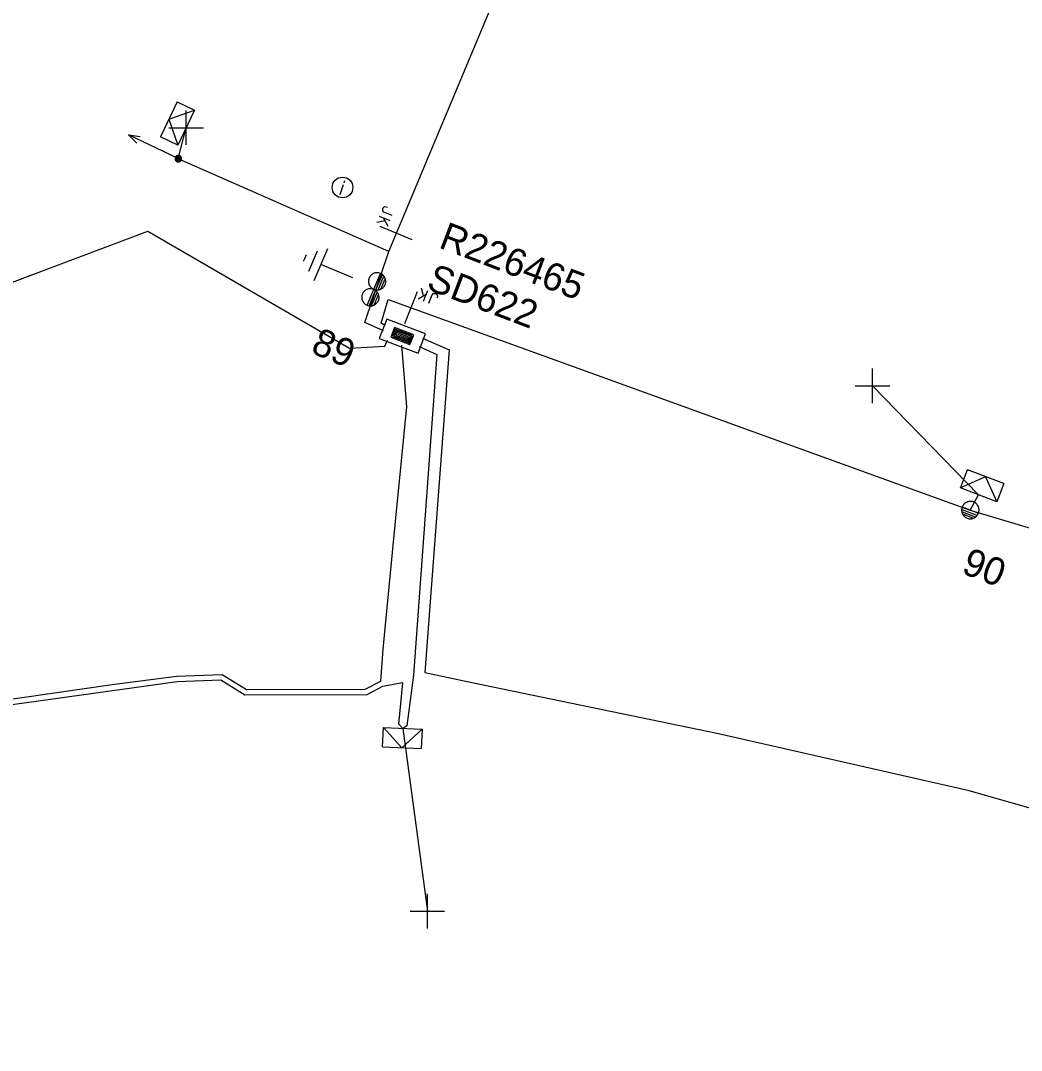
# Model space of a CAD drawing. Extents: x -544780 to -541582, y -1198995 to -1196551.
# Drawn here: x -542592.52 to -542556.29, y -1198239.78 to -1198202.51 of the extents above; entities that cross this region are included whole.
import ezdxf

# ---------------------------------------------------------------- set-up
doc = ezdxf.new("R2010")
doc.units = 0
for name, color, linetype in [('Vrstva 1', 7, 'Continuous'), ('Vrstva 10', 7, 'Continuous'), ('Vrstva 13', 7, 'Continuous'), ('Vrstva 14', 7, 'Continuous'), ('Vrstva 15', 7, 'Continuous'), ('Vrstva 18', 7, 'Continuous'), ('Vrstva 2', 7, 'Continuous'), ('Vrstva 28', 7, 'Continuous'), ('Vrstva 29', 7, 'Continuous'), ('Vrstva 30', 7, 'Continuous'), ('Vrstva 31', 7, 'Continuous'), ('Vrstva 34', 7, 'Continuous'), ('Vrstva 36', 7, 'Continuous'), ('Vrstva 5', 7, 'Continuous'), ('Vrstva 54', 7, 'Continuous'), ('Vrstva 59', 7, 'Continuous'), ('Vrstva 8', 7, 'Continuous'), ('Vrstva 9', 7, 'Continuous')]:
    doc.layers.add(name, color=color, linetype=linetype)

# ---------------------------------------------------------------- blocks, each defined once
blk = doc.blocks.new('NN440')
at = {"layer": 'Vrstva 2'}
for points in [[(0.631, -0.004), (0.627, 0.062), (0.617, 0.127), (0.6, 0.191), (0.577, 0.252), (0.547, 0.311), (0.511, 0.366), (0.469, 0.417), (0.423, 0.464), (0.371, 0.505), (0.316, 0.542), (0.257, 0.571), (0.196, 0.595), (0.132, 0.612), (0.067, 0.622), (0.001, 0.626), (-0.065, 0.622), (-0.13, 0.612), (-0.194, 0.595), (-0.255, 0.571), (-0.314, 0.542), (-0.369, 0.505), (-0.42, 0.464), (-0.467, 0.417), (-0.509, 0.366), (-0.544, 0.311), (-0.574, 0.252), (-0.598, 0.191), (-0.615, 0.127), (-0.626, 0.062), (-0.629, -0.004), (-0.626, -0.07), (-0.615, -0.135), (-0.598, -0.199), (-0.574, -0.26), (-0.544, -0.319), (-0.509, -0.374), (-0.467, -0.426), (-0.42, -0.472), (-0.369, -0.514), (-0.314, -0.55), (-0.255, -0.58), (-0.194, -0.603), (-0.13, -0.62), (-0.065, -0.631), (0.001, -0.634), (0.067, -0.631), (0.132, -0.62), (0.196, -0.603), (0.257, -0.58), (0.316, -0.55), (0.371, -0.514), (0.423, -0.472), (0.469, -0.426), (0.511, -0.374), (0.547, -0.319), (0.577, -0.26), (0.6, -0.199), (0.617, -0.135), (0.627, -0.07), (0.631, -0.004)], [(-0.631, 0), (0.629, 0)], [(-0.601, -0.177), (0.57, -0.177)], [(-0.513, -0.325), (0.501, -0.325)], [(-0.375, -0.473), (0.353, -0.473)]]:
    blk.add_lwpolyline(points, dxfattribs=at)
blk = doc.blocks.new('NN450')
at = {"layer": 'Vrstva 2'}
for points in [[(0, 0), (-0.003, 0.065), (-0.013, 0.13), (-0.031, 0.193), (-0.054, 0.254), (-0.084, 0.312), (-0.119, 0.367), (-0.161, 0.418), (-0.207, 0.464), (-0.258, 0.505), (-0.313, 0.541), (-0.371, 0.571), (-0.432, 0.594), (-0.495, 0.611), (-0.559, 0.621), (-0.625, 0.625), (-0.69, 0.621), (-0.755, 0.611), (-0.818, 0.594), (-0.879, 0.571), (-0.938, 0.541), (-0.992, 0.505), (-1.043, 0.464), (-1.089, 0.418), (-1.13, 0.367), (-1.166, 0.312), (-1.196, 0.254), (-1.219, 0.193), (-1.236, 0.13), (-1.246, 0.065), (-1.25, 0), (-1.246, -0.066), (-1.236, -0.13), (-1.219, -0.193), (-1.196, -0.255), (-1.166, -0.313), (-1.13, -0.368), (-1.089, -0.419), (-1.043, -0.465), (-0.992, -0.506), (-0.937, -0.542), (-0.879, -0.571), (-0.818, -0.595), (-0.755, -0.612), (-0.69, -0.622), (-0.625, -0.625), (-0.559, -0.622), (-0.495, -0.612), (-0.432, -0.595), (-0.37, -0.571), (-0.312, -0.542), (-0.258, -0.506), (-0.207, -0.465), (-0.161, -0.419), (-0.119, -0.368), (-0.084, -0.313), (-0.054, -0.254), (-0.031, -0.193), (-0.013, -0.13), (-0.003, -0.066), (0, 0)], [(1.25, 0), (1.247, 0.065), (1.237, 0.13), (1.219, 0.193), (1.196, 0.254), (1.166, 0.312), (1.131, 0.367), (1.089, 0.418), (1.043, 0.464), (0.992, 0.505), (0.937, 0.541), (0.879, 0.571), (0.818, 0.594), (0.755, 0.611), (0.691, 0.621), (0.625, 0.625), (0.56, 0.621), (0.495, 0.611), (0.432, 0.594), (0.371, 0.571), (0.312, 0.541), (0.258, 0.505), (0.207, 0.464), (0.161, 0.418), (0.12, 0.367), (0.084, 0.312), (0.054, 0.254), (0.031, 0.193), (0.014, 0.13), (0.004, 0.065), (0, 0), (0.004, -0.066), (0.014, -0.13), (0.031, -0.193), (0.054, -0.255), (0.084, -0.313), (0.12, -0.368), (0.161, -0.419), (0.207, -0.465), (0.258, -0.506), (0.313, -0.542), (0.371, -0.571), (0.432, -0.595), (0.495, -0.612), (0.56, -0.622), (0.625, -0.625), (0.691, -0.622), (0.755, -0.612), (0.818, -0.595), (0.88, -0.571), (0.938, -0.542), (0.992, -0.506), (1.043, -0.465), (1.089, -0.419), (1.131, -0.368), (1.166, -0.313), (1.196, -0.254), (1.219, -0.193), (1.237, -0.13), (1.247, -0.066), (1.25, 0)], [(-1.25, 0), (1.25, 0)], [(-1.23, -0.158), (-0.02, -0.158)], [(-1.161, -0.315), (-0.088, -0.315)], [(-1.033, -0.473), (-0.216, -0.473)], [(0.02, -0.158), (1.23, -0.158)], [(0.089, -0.315), (1.162, -0.315)], [(0.217, -0.473), (1.034, -0.473)]]:
    blk.add_lwpolyline(points, dxfattribs=at)
blk = doc.blocks.new('NN560')
at = {"layer": 'Vrstva 2'}
for points in [[(1.999, -0.001), (1.59, 0.141)], [(0, -0.001), (1.999, -0.001)], [(1.999, -0.001), (1.59, -0.134)]]:
    blk.add_lwpolyline(points, dxfattribs=at)
blk = doc.blocks.new('NN840')
at = {"layer": 'Vrstva 15'}
for points in [[(0.003, 0.619), (0.003, -0.631)], [(-0.745, -0.71), (-0.745, -0.66)], [(-0.73, -0.764), (-0.745, -0.71)], [(-0.538, -0.71), (-0.558, -0.764)], [(-0.538, -0.385), (-0.538, -0.71)], [(-0.332, -0.385), (-0.332, -0.798)], [(-0.332, -0.641), (-0.125, -0.385)], [(-0.263, -0.557), (-0.091, -0.798)], [(-0.657, -0.798), (-0.73, -0.764)], [(-0.627, -0.798), (-0.657, -0.798)], [(-0.558, -0.764), (-0.627, -0.798)]]:
    blk.add_lwpolyline(points, dxfattribs=at)
blk = doc.blocks.new('NN770')
at = {"layer": 'Vrstva 10'}
for p, q in [((0.002, 0.187), (0.002, 0.263)), ((0.002, -0.276), (0.002, 0.111))]:
    blk.add_line(p, q, dxfattribs=at)
blk.add_circle((0, -0.008), 0.375, dxfattribs=at)
blk = doc.blocks.new('NN800')
at = {"layer": 'Vrstva 1'}
for points in [[(-0.442, 0.442), (0.442, -0.442)], [(-0.442, -0.442), (0.442, 0.442)]]:
    blk.add_lwpolyline(points, dxfattribs=at)
blk = doc.blocks.new('NN620')
at = {"layer": 'Vrstva 8'}
for points in [[(0.752, 0.004), (-0.748, 0.004)], [(-0.748, 0.004), (-0.748, -0.746)], [(0.752, -0.746), (0.752, 0.004)], [(0.368, -0.18), (-0.376, -0.18)], [(-0.376, -0.18), (-0.376, -0.558)], [(0.321, -0.227), (-0.329, -0.227)], [(-0.329, -0.227), (-0.329, -0.51)], [(0.274, -0.274), (-0.281, -0.274)], [(-0.281, -0.274), (-0.281, -0.463)], [(0.227, -0.321), (-0.234, -0.321)], [(-0.234, -0.321), (-0.234, -0.416)], [(-0.193, -0.369), (0.185, -0.369)], [(0.227, -0.416), (0.227, -0.321)], [(0.274, -0.463), (0.274, -0.274)], [(0.321, -0.51), (0.321, -0.227)], [(0.368, -0.558), (0.368, -0.18)], [(-0.376, -0.558), (0.368, -0.558)], [(-0.329, -0.51), (0.321, -0.51)], [(-0.281, -0.463), (0.274, -0.463)], [(-0.234, -0.416), (0.227, -0.416)], [(-0.748, -0.746), (0.752, -0.746)]]:
    blk.add_lwpolyline(points, dxfattribs=at)
blk = doc.blocks.new('NN630')
at = {"layer": 'Vrstva 9'}
for points in [[(-0.003, -0.7), (-0.703, 0)], [(-0.703, -0.7), (-0.703, 0), (0.697, 0), (0.697, -0.7)], [(-0.003, -0.7), (0.697, 0)], [(-0.703, -0.7), (0.697, -0.7)]]:
    blk.add_lwpolyline(points, dxfattribs=at)
blk = doc.blocks.new('NN810')
at = {"layer": 'Vrstva 14'}
for points in [[(0.004, -0.64), (0.004, -1.89)], [(0.629, -1.89), (-0.621, -1.89)], [(0.388, -2.2), (-0.399, -2.2)], [(0.004, -2.515), (-0.124, -2.515)], [(0.137, -2.515), (0.004, -2.515)]]:
    blk.add_lwpolyline(points, dxfattribs=at)
blk = doc.blocks.new('NN500')
at = {"layer": 'Vrstva 2'}
for points in [[(-0.001, -0.235), (0.023, -0.234), (0.048, -0.23), (0.071, -0.224), (0.094, -0.215), (0.116, -0.204), (0.137, -0.191), (0.156, -0.175), (0.173, -0.158), (0.189, -0.139), (0.202, -0.118), (0.213, -0.096), (0.222, -0.073), (0.229, -0.049), (0.232, -0.025), (0.234, 0), (0.232, 0.024), (0.229, 0.048), (0.222, 0.072), (0.213, 0.095), (0.202, 0.117), (0.189, 0.138), (0.173, 0.157), (0.156, 0.174), (0.137, 0.19), (0.116, 0.203), (0.094, 0.214), (0.071, 0.223), (0.048, 0.229), (0.023, 0.233), (-0.001, 0.235), (-0.026, 0.233), (-0.05, 0.229), (-0.074, 0.223), (-0.097, 0.214), (-0.119, 0.203), (-0.139, 0.19), (-0.158, 0.174), (-0.176, 0.157), (-0.191, 0.138), (-0.205, 0.117), (-0.216, 0.095), (-0.225, 0.072), (-0.231, 0.048), (-0.235, 0.024), (-0.236, 0), (-0.235, -0.025), (-0.231, -0.049), (-0.225, -0.073), (-0.216, -0.096), (-0.205, -0.118), (-0.191, -0.139), (-0.176, -0.158), (-0.158, -0.175), (-0.139, -0.191), (-0.119, -0.204), (-0.097, -0.215), (-0.074, -0.224), (-0.05, -0.23), (-0.026, -0.234), (-0.001, -0.235)], [(-0.001, -0.235), (0.023, -0.234), (0.048, -0.23), (0.071, -0.224), (0.094, -0.215), (0.116, -0.204), (0.137, -0.191), (0.156, -0.175), (0.173, -0.158), (0.189, -0.139), (0.202, -0.118), (0.213, -0.096), (0.222, -0.073), (0.229, -0.049), (0.232, -0.025), (0.234, 0), (0.232, 0.024), (0.229, 0.048), (0.222, 0.072), (0.213, 0.095), (0.202, 0.117), (0.189, 0.138), (0.173, 0.157), (0.156, 0.174), (0.137, 0.19), (0.116, 0.203), (0.094, 0.214), (0.071, 0.223), (0.048, 0.229), (0.023, 0.233), (-0.001, 0.235), (-0.026, 0.233), (-0.05, 0.229), (-0.074, 0.223), (-0.097, 0.214), (-0.119, 0.203), (-0.139, 0.19), (-0.158, 0.174), (-0.176, 0.157), (-0.191, 0.138), (-0.205, 0.117), (-0.216, 0.095), (-0.225, 0.072), (-0.231, 0.048), (-0.235, 0.024), (-0.236, 0), (-0.235, -0.025), (-0.231, -0.049), (-0.225, -0.073), (-0.216, -0.096), (-0.205, -0.118), (-0.191, -0.139), (-0.176, -0.158), (-0.158, -0.175), (-0.139, -0.191), (-0.119, -0.204), (-0.097, -0.215), (-0.074, -0.224), (-0.05, -0.23), (-0.026, -0.234), (-0.001, -0.235)], [(-0.001, -0.206), (0.02, -0.205), (0.041, -0.201), (0.062, -0.196), (0.082, -0.188), (0.101, -0.178), (0.12, -0.167), (0.136, -0.153), (0.151, -0.138), (0.165, -0.121), (0.177, -0.103), (0.186, -0.084), (0.194, -0.064), (0.2, -0.043), (0.203, -0.022), (0.204, 0), (0.203, 0.021), (0.2, 0.042), (0.194, 0.063), (0.186, 0.083), (0.177, 0.102), (0.165, 0.12), (0.151, 0.137), (0.136, 0.152), (0.12, 0.166), (0.101, 0.177), (0.082, 0.187), (0.062, 0.195), (0.041, 0.2), (0.02, 0.204), (-0.001, 0.205), (-0.023, 0.204), (-0.044, 0.2), (-0.065, 0.195), (-0.085, 0.187), (-0.104, 0.177), (-0.122, 0.166), (-0.139, 0.152), (-0.154, 0.137), (-0.167, 0.12), (-0.179, 0.102), (-0.189, 0.083), (-0.197, 0.063), (-0.202, 0.042), (-0.205, 0.021), (-0.207, 0), (-0.205, -0.022), (-0.202, -0.043), (-0.197, -0.064), (-0.189, -0.084), (-0.179, -0.103), (-0.167, -0.121), (-0.154, -0.138), (-0.139, -0.153), (-0.122, -0.167), (-0.104, -0.178), (-0.085, -0.188), (-0.065, -0.196), (-0.044, -0.201), (-0.023, -0.205), (-0.001, -0.206)], [(-0.001, -0.176), (0.017, -0.175), (0.035, -0.172), (0.053, -0.168), (0.07, -0.161), (0.087, -0.153), (0.102, -0.143), (0.116, -0.131), (0.129, -0.118), (0.141, -0.104), (0.151, -0.088), (0.159, -0.072), (0.166, -0.055), (0.171, -0.037), (0.174, -0.019), (0.175, 0), (0.174, 0.018), (0.171, 0.036), (0.166, 0.054), (0.159, 0.071), (0.151, 0.087), (0.141, 0.103), (0.129, 0.117), (0.116, 0.13), (0.102, 0.142), (0.087, 0.152), (0.07, 0.16), (0.053, 0.167), (0.035, 0.172), (0.017, 0.174), (-0.001, 0.175), (-0.02, 0.174), (-0.038, 0.172), (-0.056, 0.167), (-0.073, 0.16), (-0.089, 0.152), (-0.105, 0.142), (-0.119, 0.13), (-0.132, 0.117), (-0.143, 0.103), (-0.153, 0.087), (-0.162, 0.071), (-0.168, 0.054), (-0.173, 0.036), (-0.176, 0.018), (-0.177, 0), (-0.176, -0.019), (-0.173, -0.037), (-0.168, -0.055), (-0.162, -0.072), (-0.153, -0.088), (-0.143, -0.104), (-0.132, -0.118), (-0.119, -0.131), (-0.105, -0.143), (-0.089, -0.153), (-0.073, -0.161), (-0.056, -0.168), (-0.038, -0.172), (-0.02, -0.175), (-0.001, -0.176)], [(-0.001, -0.147), (0.014, -0.146), (0.029, -0.143), (0.044, -0.139), (0.058, -0.134), (0.072, -0.127), (0.085, -0.119), (0.097, -0.109), (0.107, -0.098), (0.117, -0.086), (0.125, -0.073), (0.132, -0.06), (0.138, -0.046), (0.142, -0.031), (0.144, -0.016), (0.145, 0), (0.144, 0.015), (0.142, 0.03), (0.138, 0.045), (0.132, 0.059), (0.125, 0.073), (0.117, 0.086), (0.107, 0.097), (0.097, 0.108), (0.085, 0.118), (0.072, 0.126), (0.058, 0.133), (0.044, 0.139), (0.029, 0.143), (0.014, 0.145), (-0.001, 0.146), (-0.017, 0.145), (-0.032, 0.143), (-0.046, 0.139), (-0.061, 0.133), (-0.074, 0.126), (-0.087, 0.118), (-0.099, 0.108), (-0.11, 0.097), (-0.119, 0.086), (-0.128, 0.073), (-0.135, 0.059), (-0.14, 0.045), (-0.144, 0.03), (-0.147, 0.015), (-0.147, 0), (-0.147, -0.016), (-0.144, -0.031), (-0.14, -0.046), (-0.135, -0.06), (-0.128, -0.073), (-0.119, -0.086), (-0.11, -0.098), (-0.099, -0.109), (-0.087, -0.119), (-0.074, -0.127), (-0.061, -0.134), (-0.046, -0.139), (-0.032, -0.143), (-0.017, -0.146), (-0.001, -0.147)], [(-0.001, -0.117), (0.011, -0.116), (0.023, -0.114), (0.035, -0.111), (0.046, -0.107), (0.057, -0.101), (0.067, -0.095), (0.077, -0.087), (0.085, -0.078), (0.093, -0.069), (0.1, -0.059), (0.105, -0.048), (0.11, -0.036), (0.113, -0.025), (0.115, -0.013), (0.115, 0), (0.115, 0.012), (0.113, 0.024), (0.11, 0.036), (0.105, 0.047), (0.1, 0.058), (0.093, 0.068), (0.085, 0.078), (0.077, 0.086), (0.067, 0.094), (0.057, 0.101), (0.046, 0.106), (0.035, 0.11), (0.023, 0.114), (0.011, 0.116), (-0.001, 0.116), (-0.013, 0.116), (-0.025, 0.114), (-0.037, 0.11), (-0.049, 0.106), (-0.059, 0.101), (-0.07, 0.094), (-0.079, 0.086), (-0.088, 0.078), (-0.096, 0.068), (-0.102, 0.058), (-0.108, 0.047), (-0.112, 0.036), (-0.115, 0.024), (-0.117, 0.012), (-0.118, 0), (-0.117, -0.013), (-0.115, -0.025), (-0.112, -0.036), (-0.108, -0.048), (-0.102, -0.059), (-0.096, -0.069), (-0.088, -0.078), (-0.079, -0.087), (-0.07, -0.095), (-0.059, -0.101), (-0.049, -0.107), (-0.037, -0.111), (-0.025, -0.114), (-0.013, -0.116), (-0.001, -0.117)], [(-0.001, -0.087), (0.008, -0.087), (0.017, -0.085), (0.026, -0.083), (0.034, -0.08), (0.042, -0.076), (0.05, -0.071), (0.057, -0.065), (0.063, -0.059), (0.069, -0.051), (0.074, -0.044), (0.078, -0.036), (0.081, -0.027), (0.084, -0.019), (0.085, -0.01), (0.086, 0), (0.085, 0.009), (0.084, 0.018), (0.081, 0.026), (0.078, 0.035), (0.074, 0.043), (0.069, 0.051), (0.063, 0.058), (0.057, 0.064), (0.05, 0.07), (0.042, 0.075), (0.034, 0.079), (0.026, 0.082), (0.017, 0.085), (0.008, 0.086), (-0.001, 0.087), (-0.01, 0.086), (-0.019, 0.085), (-0.028, 0.082), (-0.037, 0.079), (-0.045, 0.075), (-0.052, 0.07), (-0.059, 0.064), (-0.066, 0.058), (-0.072, 0.051), (-0.077, 0.043), (-0.081, 0.035), (-0.084, 0.026), (-0.086, 0.018), (-0.088, 0.009), (-0.088, 0), (-0.088, -0.01), (-0.086, -0.019), (-0.084, -0.027), (-0.081, -0.036), (-0.077, -0.044), (-0.072, -0.052), (-0.066, -0.059), (-0.059, -0.065), (-0.052, -0.071), (-0.045, -0.076), (-0.037, -0.08), (-0.028, -0.083), (-0.019, -0.085), (-0.01, -0.087), (-0.001, -0.087)], [(-0.001, -0.058), (0.005, -0.057), (0.011, -0.056), (0.016, -0.055), (0.022, -0.053), (0.027, -0.05), (0.032, -0.047), (0.037, -0.043), (0.041, -0.039), (0.045, -0.034), (0.048, -0.029), (0.051, -0.024), (0.053, -0.018), (0.055, -0.012), (0.056, -0.006), (0.056, 0), (0.056, 0.006), (0.055, 0.011), (0.053, 0.017), (0.051, 0.023), (0.048, 0.028), (0.045, 0.033), (0.041, 0.038), (0.037, 0.042), (0.032, 0.046), (0.027, 0.049), (0.022, 0.052), (0.016, 0.054), (0.011, 0.056), (0.005, 0.057), (-0.001, 0.057), (-0.007, 0.057), (-0.013, 0.056), (-0.019, 0.054), (-0.025, 0.052), (-0.03, 0.049), (-0.035, 0.046), (-0.04, 0.042), (-0.044, 0.038), (-0.048, 0.033), (-0.051, 0.028), (-0.054, 0.023), (-0.056, 0.017), (-0.057, 0.011), (-0.058, 0.006), (-0.059, 0), (-0.058, -0.006), (-0.057, -0.012), (-0.056, -0.018), (-0.054, -0.024), (-0.051, -0.029), (-0.048, -0.034), (-0.044, -0.039), (-0.04, -0.043), (-0.035, -0.047), (-0.03, -0.05), (-0.025, -0.053), (-0.019, -0.055), (-0.013, -0.056), (-0.007, -0.057), (-0.001, -0.058)], [(-0.001, -0.028), (0.002, -0.028), (0.005, -0.028), (0.007, -0.027), (0.01, -0.026), (0.013, -0.024), (0.015, -0.023), (0.017, -0.021), (0.019, -0.019), (0.021, -0.017), (0.023, -0.014), (0.024, -0.012), (0.025, -0.009), (0.026, -0.006), (0.026, -0.003), (0.027, 0), (0.026, 0.002), (0.026, 0.005), (0.025, 0.008), (0.024, 0.011), (0.023, 0.013), (0.021, 0.016), (0.019, 0.018), (0.017, 0.02), (0.015, 0.022), (0.013, 0.024), (0.01, 0.025), (0.007, 0.026), (0.005, 0.027), (0.002, 0.027), (-0.001, 0.027), (-0.004, 0.027), (-0.007, 0.027), (-0.01, 0.026), (-0.012, 0.025), (-0.015, 0.024), (-0.018, 0.022), (-0.02, 0.02), (-0.022, 0.018), (-0.024, 0.016), (-0.025, 0.013), (-0.027, 0.011), (-0.028, 0.008), (-0.028, 0.005), (-0.029, 0.002), (-0.029, 0), (-0.029, -0.003), (-0.028, -0.006), (-0.028, -0.009), (-0.027, -0.012), (-0.025, -0.014), (-0.024, -0.017), (-0.022, -0.019), (-0.02, -0.021), (-0.018, -0.023), (-0.015, -0.024), (-0.012, -0.026), (-0.01, -0.027), (-0.007, -0.028), (-0.004, -0.028), (-0.001, -0.028)], [(0.234, 0), (0.704, 0)]]:
    blk.add_lwpolyline(points, dxfattribs=at)

msp = doc.modelspace()

# ---------------------------------------------------------------- linework, layer by layer
at = {"layer": 'Vrstva 1'}
for points in [[(-542579.193, -1198210.869), (-542574.44, -1198199.509), (-542567.826, -1198184.49), (-542565.717, -1198179.407), (-542555.939, -1198160.455), (-542550.955, -1198145.686), (-542544.149, -1198115.35), (-542537.742, -1198079.882), (-542533.471, -1198050.951)], [(-542579.214, -1198212.603), (-542578.383, -1198212.904), (-542558.144, -1198220.225), (-542530.653, -1198228.444), (-542502.529, -1198239.78)]]:
    msp.add_lwpolyline(points, dxfattribs=at)
at = {"layer": 'Vrstva 5'}
for points in [[(-542597.92, -1198213.902), (-542587.91, -1198210.13), (-542580.61, -1198214.37), (-542579.339, -1198214.301), (-542579.24, -1198214.082)], [(-542579.379, -1198213.742), (-542580.055, -1198213.437), (-542579.193, -1198210.869)], [(-542579.319, -1198213.543), (-542579.465, -1198213.465), (-542579.213, -1198212.602)], [(-542577.966, -1198214.004), (-542577.011, -1198214.433), (-542577.892, -1198226.106), (-542576.131, -1198226.473), (-542567.253, -1198228.308), (-542558.228, -1198230.364), (-542553.606, -1198231.685), (-542544.727, -1198233.961), (-542532.584, -1198238.108), (-542532.799, -1198238.768)], [(-542578.087, -1198214.303), (-542577.45, -1198214.596), (-542578.302, -1198226.2), (-542578.543, -1198228.036), (-542578.685, -1198228.127), (-542578.827, -1198227.979), (-542578.678, -1198226.474), (-542579.414, -1198226.611), (-542579.992, -1198226.909), (-542584.396, -1198226.92), (-542585.273, -1198226.382), (-542586.856, -1198226.438), (-542595.783, -1198227.683), (-542602.415, -1198229.057), (-542604.961, -1198229.438), (-542604.596, -1198231.748), (-542605.037, -1198231.852)], [(-542595.817, -1198227.486), (-542589.202, -1198226.544), (-542586.873, -1198226.238), (-542585.22, -1198226.18), (-542584.34, -1198226.72), (-542580.041, -1198226.709), (-542579.48, -1198226.42), (-542579.392, -1198225.262), (-542578.959, -1198220.759), (-542578.54, -1198216.49), (-542578.72, -1198214.26)]]:
    msp.add_lwpolyline(points, dxfattribs=at)
at = {"layer": 'Vrstva 54'}
msp.add_lwpolyline([(-542579.192, -1198210.868), (-542586.811, -1198207.511), (-542586.524, -1198206.389)], dxfattribs=at)
at = {"layer": 'Vrstva 59'}
for points in [[(-542558.144, -1198220.225), (-542557.842, -1198219.675), (-542561.681, -1198215.734)], [(-542578.685, -1198228.127), (-542577.796, -1198234.744)]]:
    msp.add_lwpolyline(points, dxfattribs=at)

# ---------------------------------------------------------------- block references
at = {"layer": 'Vrstva 13', "rotation": 154.4333000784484}
msp.add_blockref('NN560', (-542586.811, -1198207.511), dxfattribs=at)
at = {"layer": 'Vrstva 13'}
for name, p, xscale, yscale, rotation in [('NN500', (-542586.811, -1198207.511), 0.5, 0.5, 154.4329999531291), ('NN450', (-542579.736, -1198212.24), 0.49999999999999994, 0.5000000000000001, 67.1416555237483), ('NN440', (-542558.143, -1198220.225), 0.5, 0.5, -20.81441103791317)]:
    msp.add_blockref(name, p, dxfattribs=dict(at, xscale=xscale, yscale=yscale, rotation=rotation))
at = {"layer": 'Vrstva 15', "rotation": -112.8583444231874}
msp.add_blockref('NN810', (-542579.903, -1198212.073), dxfattribs=at)
at = {"layer": 'Vrstva 18'}
for p, rotation in [((-542578.919, -1198210.212), -112.70605550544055), ((-542578.383, -1198212.904), 158.73545266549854)]:
    msp.add_blockref('NN840', p, dxfattribs=dict(at, rotation=rotation))
at = {"layer": 'Vrstva 28', "rotation": -20.81413335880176}
msp.add_blockref('NN620', (-542578.57, -1198213.586), dxfattribs=at)
at = {"layer": 'Vrstva 31'}
for p, rotation in [((-542586.524, -1198206.389), -115.56669995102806), ((-542557.842, -1198219.675), 159.1858665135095), ((-542578.685, -1198228.127), -2.2025970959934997)]:
    msp.add_blockref('NN630', p, dxfattribs=dict(at, rotation=rotation))
at = {"layer": 'Vrstva 34'}
for p, rotation in [((-542586.524, -1198206.389), 45), ((-542561.681, -1198215.734), 45), ((-542577.796, -1198234.744), 45.00000009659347)]:
    msp.add_blockref('NN800', p, dxfattribs=dict(at, rotation=rotation))
at = {"layer": 'Vrstva 36', "rotation": -18.70401939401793}
msp.add_blockref('NN770', (-542580.864, -1198208.547), dxfattribs=at)

# ---------------------------------------------------------------- texts
at = {"layer": 'Vrstva 14'}
for s, rotation, p in [('89', 337.142, (-542582.058, -1198214.519)), ('90', 339.186, (-542558.503, -1198222.498))]:
    msp.add_text(s, height=1, rotation=rotation, dxfattribs=at).set_placement(p)
at = {"layer": 'Vrstva 29'}
msp.add_text('R226465', height=1, rotation=339.186, dxfattribs=at).set_placement((-542577.425, -1198210.717))
at = {"layer": 'Vrstva 30'}
msp.add_text('SD622', height=1, rotation=339.186, dxfattribs=at).set_placement((-542577.87, -1198212.223))

doc.saveas('drawing.dxf')
